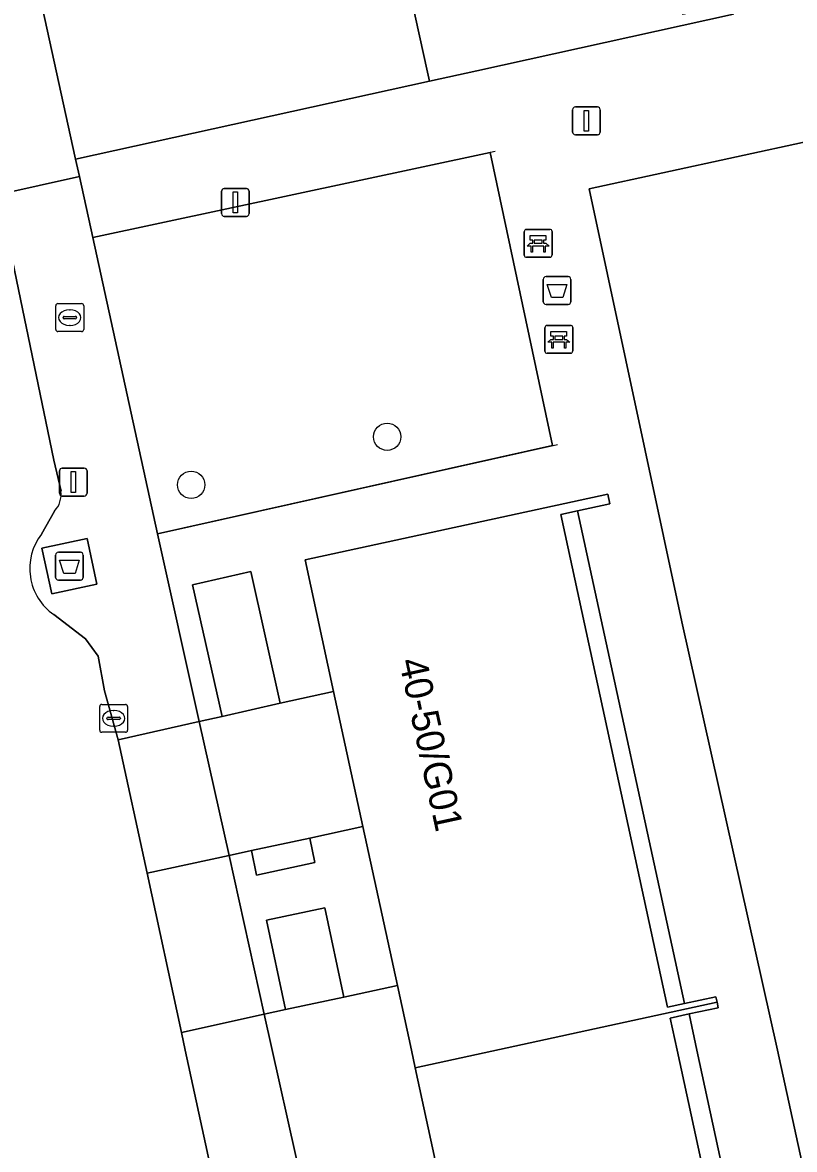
# Model space of a CAD drawing. Extents: x 160030 to 160839, y 385325 to 386450.
# Drawn here: x 160634.1 to 160661.78, y 385996.44 to 386036.86 of the extents above; entities that cross this region are included whole.
import ezdxf

# ---------------------------------------------------------------- set-up
doc = ezdxf.new("R2010")
doc.units = 0
for name, color, linetype in [('IMGEO_Afval_apart_plaats', 7, 'Continuous'), ('IMGEO_Afvalbak', 7, 'Continuous'), ('IMGEO_Bank', 7, 'Continuous'), ('IMGEO_Boom', 7, 'Continuous'), ('IMGEO_Brandkraan', 7, 'Continuous'), ('IMGEO_Grasland_overig', 7, 'Continuous'), ('IMGEO_Groenvoorziening', 7, 'Continuous'), ('IMGEO_Haag', 7, 'Continuous'), ('IMGEO_Hek', 7, 'Continuous'), ('IMGEO_Kolk', 7, 'Continuous'), ('IMGEO_Lichtmast', 7, 'Continuous'), ('IMGEO_Pand', 7, 'Continuous'), ('IMGEO_Pand_nummerreeks', 7, 'Continuous'), ('IMGEO_Rijbaan_lokaal_open', 7, 'Continuous'), ('IMGEO_Terreindeel_zand', 7, 'Continuous'), ('IMGEO_Voetpad_gesloten', 7, 'Continuous'), ('IMGEO_Voetpad_open', 7, 'Continuous')]:
    doc.layers.add(name, color=color, linetype=linetype)

msp = doc.modelspace()

# ---------------------------------------------------------------- linework, layer by layer
at = {"layer": 'IMGEO_Afval_apart_plaats'}
for p, q in [((160635.286, 386016.961), (160635.286, 386017.761)), ((160635.286, 386017.761), (160635.286, 386016.961)), ((160635.386, 386017.861), (160636.176, 386017.861)), ((160636.176, 386017.861), (160635.386, 386017.861)), ((160636.276, 386017.761), (160636.276, 386016.961)), ((160636.276, 386016.961), (160636.276, 386017.761)), ((160636.176, 386016.861), (160635.386, 386016.861)), ((160635.386, 386016.861), (160636.176, 386016.861))]:
    msp.add_line(p, q, dxfattribs=at)
msp.add_lwpolyline([(160635.429, 386017.575), (160636.133, 386017.575), (160635.984, 386017.105), (160635.578, 386017.105), (160635.429, 386017.575)], dxfattribs=at)
for centre, start, end in [((160635.386, 386017.761), 90, 180), ((160635.386, 386017.761), 90, 180), ((160636.176, 386017.761), 0, 90), ((160636.176, 386017.761), 360, 90), ((160635.386, 386016.961), 180, 270), ((160635.386, 386016.961), 180, 270), ((160636.176, 386016.961), 270, 0), ((160636.176, 386016.961), 270, 0)]:
    msp.add_arc(centre, 0.1, start, end, dxfattribs=at)
at = {"layer": 'IMGEO_Afvalbak'}
for p, q in [((160652.776, 386026.849), (160652.776, 386027.649)), ((160652.776, 386027.649), (160652.776, 386026.849)), ((160652.876, 386027.749), (160653.666, 386027.749)), ((160653.666, 386027.749), (160652.876, 386027.749)), ((160653.766, 386027.649), (160653.766, 386026.849)), ((160653.766, 386026.849), (160653.766, 386027.649)), ((160653.666, 386026.749), (160652.876, 386026.749)), ((160652.876, 386026.749), (160653.666, 386026.749))]:
    msp.add_line(p, q, dxfattribs=at)
msp.add_lwpolyline([(160652.919, 386027.463), (160653.623, 386027.463), (160653.474, 386026.993), (160653.068, 386026.993), (160652.919, 386027.463)], dxfattribs=at)
for centre, start, end in [((160652.876, 386027.649), 90, 180), ((160652.876, 386027.649), 90, 180), ((160653.666, 386027.649), 0, 90), ((160653.666, 386027.649), 360, 90), ((160652.876, 386026.849), 180, 270), ((160652.876, 386026.849), 180, 270), ((160653.666, 386026.849), 270, 0), ((160653.666, 386026.849), 270, 0)]:
    msp.add_arc(centre, 0.1, start, end, dxfattribs=at)
at = {"layer": 'IMGEO_Bank'}
for p, q in [((160652.093, 386028.517), (160652.093, 386029.358)), ((160652.093, 386029.358), (160652.093, 386028.517)), ((160652.168, 386029.442), (160653.009, 386029.442)), ((160653.009, 386029.442), (160652.168, 386029.442)), ((160653.093, 386029.367), (160653.093, 386028.526)), ((160653.093, 386028.526), (160653.093, 386029.367)), ((160652.402, 386028.948), (160652.402, 386029.054)), ((160652.446, 386029.054), (160652.446, 386028.948)), ((160652.734, 386029.06), (160652.452, 386029.06)), ((160652.452, 386028.942), (160652.734, 386028.942)), ((160652.74, 386028.948), (160652.74, 386029.054)), ((160652.784, 386029.054), (160652.784, 386028.948)), ((160652.79, 386028.84), (160652.397, 386028.84)), ((160653.018, 386028.442), (160652.177, 386028.442)), ((160652.177, 386028.442), (160653.018, 386028.442)), ((160652.834, 386025.073), (160652.834, 386025.914)), ((160652.834, 386025.914), (160652.834, 386025.073)), ((160652.909, 386025.998), (160653.75, 386025.998)), ((160653.75, 386025.998), (160652.909, 386025.998)), ((160653.834, 386025.923), (160653.834, 386025.082)), ((160653.834, 386025.082), (160653.834, 386025.923)), ((160653.531, 386025.396), (160653.138, 386025.396)), ((160653.143, 386025.504), (160653.143, 386025.61)), ((160653.187, 386025.61), (160653.187, 386025.504)), ((160653.475, 386025.616), (160653.193, 386025.616)), ((160653.193, 386025.498), (160653.475, 386025.498)), ((160653.481, 386025.504), (160653.481, 386025.61)), ((160653.525, 386025.61), (160653.525, 386025.504)), ((160653.759, 386024.998), (160652.918, 386024.998)), ((160652.918, 386024.998), (160653.759, 386024.998))]:
    msp.add_line(p, q, dxfattribs=at)
for points in [[(160652.34, 386028.84), (160652.198, 386028.84), (160652.31, 386028.942), (160652.396, 386028.942)], [(160652.396, 386029.06), (160652.31, 386029.06), (160652.31, 386029.221), (160652.873, 386029.221), (160652.873, 386029.06), (160652.79, 386029.06)], [(160652.79, 386028.942), (160652.873, 386028.942), (160652.985, 386028.84), (160652.846, 386028.84)], [(160652.39, 386028.833), (160652.39, 386028.626), (160652.347, 386028.626), (160652.347, 386028.833)], [(160652.84, 386028.833), (160652.84, 386028.626), (160652.796, 386028.626), (160652.796, 386028.833)], [(160653.137, 386025.616), (160653.051, 386025.616), (160653.051, 386025.777), (160653.614, 386025.777), (160653.614, 386025.616), (160653.531, 386025.616)], [(160653.081, 386025.396), (160652.939, 386025.396), (160653.051, 386025.498), (160653.137, 386025.498)], [(160653.131, 386025.389), (160653.131, 386025.182), (160653.088, 386025.182), (160653.088, 386025.389)], [(160653.531, 386025.498), (160653.614, 386025.498), (160653.726, 386025.396), (160653.587, 386025.396)], [(160653.581, 386025.389), (160653.581, 386025.182), (160653.537, 386025.182), (160653.537, 386025.389)]]:
    msp.add_lwpolyline(points, dxfattribs=at)
for centre, radius, start, end in [((160652.171, 386029.364), 0.0779, 92.4484, 184.2845), ((160652.171, 386029.364), 0.0779, 92.4484, 184.2845), ((160653.015, 386029.364), 0.0779, 2.4484, 94.2845), ((160653.015, 386029.364), 0.0779, 2.4484, 94.2845), ((160652.395, 386029.053), 0.00671, 2.8957, 87.1043), ((160652.395, 386028.949), 0.00671, 272.8957, 357.1043), ((160652.452, 386029.053), 0.00671, 92.8957, 177.1043), ((160652.452, 386028.949), 0.00671, 182.8957, 267.1043), ((160652.734, 386029.053), 0.00671, 2.8957, 87.1043), ((160652.734, 386028.949), 0.00671, 272.8957, 357.1043), ((160652.791, 386029.053), 0.00671, 92.8957, 177.1043), ((160652.791, 386028.949), 0.00671, 182.8957, 267.1043), ((160652.171, 386028.52), 0.0779, 182.4484, 274.2845), ((160652.171, 386028.52), 0.0779, 182.4484, 274.2845), ((160652.34, 386028.833), 0.00671, 2.8957, 87.1043), ((160652.397, 386028.833), 0.00671, 92.8957, 177.1043), ((160652.789, 386028.833), 0.00671, 2.8957, 87.1043), ((160652.846, 386028.833), 0.00671, 92.8957, 177.1043), ((160653.015, 386028.52), 0.0779, 272.4484, 4.2845), ((160653.015, 386028.52), 0.0779, 272.4484, 4.2845), ((160652.912, 386025.92), 0.0779, 92.4484, 184.2845), ((160652.912, 386025.92), 0.0779, 92.4484, 184.2845), ((160653.756, 386025.92), 0.0779, 2.4484, 94.2845), ((160653.756, 386025.92), 0.0779, 2.4484, 94.2845), ((160653.081, 386025.389), 0.00671, 2.8957, 87.1043), ((160653.138, 386025.389), 0.00671, 92.8957, 177.1043), ((160653.136, 386025.609), 0.00671, 2.8957, 87.1043), ((160653.136, 386025.505), 0.00671, 272.8957, 357.1043), ((160653.193, 386025.609), 0.00671, 92.8957, 177.1043), ((160653.193, 386025.505), 0.00671, 182.8957, 267.1043), ((160653.475, 386025.609), 0.00671, 2.8957, 87.1043), ((160653.475, 386025.505), 0.00671, 272.8957, 357.1043), ((160653.532, 386025.609), 0.00671, 92.8957, 177.1043), ((160653.532, 386025.505), 0.00671, 182.8957, 267.1043), ((160653.53, 386025.389), 0.00671, 2.8957, 87.1043), ((160653.587, 386025.389), 0.00671, 92.8957, 177.1043), ((160652.912, 386025.076), 0.0779, 182.4484, 274.2845), ((160652.912, 386025.076), 0.0779, 182.4484, 274.2845), ((160653.756, 386025.076), 0.0779, 272.4484, 4.2845), ((160653.756, 386025.076), 0.0779, 272.4484, 4.2845)]:
    msp.add_arc(centre, radius, start, end, dxfattribs=at)
at = {"layer": 'IMGEO_Boom'}
for centre in [(160647.176, 386022.005), (160640.148, 386020.278)]:
    msp.add_circle(centre, 0.489, dxfattribs=at)
at = {"layer": 'IMGEO_Brandkraan'}
for p, q in [((160635.293, 386025.852), (160635.293, 386026.704)), ((160635.368, 386026.778), (160636.22, 386026.778)), ((160635.781, 386026.558), (160635.806, 386026.558)), ((160636.294, 386026.704), (160636.294, 386025.852)), ((160635.552, 386026.272), (160635.552, 386026.284)), ((160635.99, 386026.235), (160635.592, 386026.235)), ((160635.595, 386026.321), (160635.993, 386026.321)), ((160636.036, 386026.284), (160636.036, 386026.272)), ((160636.22, 386025.778), (160635.368, 386025.778)), ((160635.804, 386025.998), (160635.779, 386025.998))]:
    msp.add_line(p, q, dxfattribs=at)
for points in [[(160635.293, 386025.852), (160635.293, 386026.704)], [(160635.368, 386026.778), (160636.22, 386026.778)], [(160636.294, 386026.704), (160636.294, 386025.852)], [(160636.22, 386025.778), (160635.368, 386025.778)]]:
    msp.add_lwpolyline(points, dxfattribs=at)
for centre, radius, start, end in [((160635.37, 386026.702), 0.0765, 91.552, 178.448), ((160635.37, 386026.702), 0.0765, 91.552, 178.448), ((160636.218, 386026.702), 0.0765, 1.552, 88.448), ((160636.218, 386026.702), 0.0765, 1.552, 88.448), ((160635.592, 386026.281), 0.0403, 85.8775, 175.7526), ((160635.589, 386026.271), 0.0366, 178.938, 274.7102), ((160635.993, 386026.278), 0.043, 264.8664, 352.4533), ((160635.997, 386026.283), 0.0386, 1.7309, 96.639), ((160635.37, 386025.854), 0.0765, 181.552, 268.448), ((160635.37, 386025.854), 0.0765, 181.552, 268.448), ((160636.218, 386025.854), 0.0765, 271.552, 358.448), ((160636.218, 386025.854), 0.0765, 271.552, 358.448)]:
    msp.add_arc(centre, radius, start, end, dxfattribs=at)
for centre, major_axis, ratio, start_param, end_param in [((160635.78, 386026.278), (-0.387, 0.002), 0.722429, 4.712389, 7.853982), ((160635.805, 386026.278), (-0.39, 0.002), 0.717154, 1.570796, 4.712389)]:
    msp.add_ellipse(centre, major_axis=major_axis, ratio=ratio, start_param=start_param, end_param=end_param, dxfattribs=at)
at = {"layer": 'IMGEO_Grasland_overig'}
for points in [[(160654.003, 386019.347), (160653.4, 386019.216), (160657.235, 386001.543), (160657.84, 386001.674)], [(160658.003, 386001.3), (160657.326, 386001.153), (160657.576, 386000), (160661.098, 385983.765), (160661.761, 385983.909), (160658.284, 386000)]]:
    msp.add_lwpolyline(points, close=True, dxfattribs=at)
at = {"layer": 'IMGEO_Groenvoorziening'}
msp.add_lwpolyline([(160682.53, 385996.398), (160682.082, 385998.45), (160680.989, 385998.23), (160680.632, 386000), (160675.609, 386024.867), (160676.399, 386025.026), (160675.651, 386028.621), (160674.213, 386035.205), (160669.841, 386034.268), (160674.73, 386011.7), (160669.878, 386010.718), (160664.988, 386033.191), (160654.42, 386030.892), (160657.743, 386015.365), (160661.171, 386000), (160672.507, 385947.988)], dxfattribs=at)
for points in [[(160643.344, 386012.443), (160642.285, 386017.167), (160640.197, 386016.698), (160641.256, 386011.974)], [(160642.497, 386006.282), (160644.589, 386006.733), (160644.399, 386007.612), (160642.309, 386007.159)], [(160645.628, 386001.909), (160644.938, 386005.11), (160642.847, 386004.659), (160643.537, 386001.458)]]:
    msp.add_lwpolyline(points, close=True, dxfattribs=at)
at = {"layer": 'IMGEO_Haag'}
for points in [[(160643.344, 386012.443), (160642.285, 386017.167), (160640.197, 386016.698), (160641.256, 386011.974)], [(160642.497, 386006.282), (160644.589, 386006.733), (160644.399, 386007.612), (160642.309, 386007.159)], [(160645.628, 386001.909), (160644.938, 386005.11), (160642.847, 386004.659), (160643.537, 386001.458)]]:
    msp.add_lwpolyline(points, close=True, dxfattribs=at)
at = {"layer": 'IMGEO_Hek'}
for points in [[(160651.045, 386032.234), (160636.619, 386029.151)], [(160636.619, 386029.151), (160638.944, 386018.522)], [(160638.944, 386018.522), (160653.285, 386021.727)]]:
    msp.add_lwpolyline(points, dxfattribs=at)
at = {"layer": 'IMGEO_Kolk'}
for p, q in [((160636.867, 386011.478), (160636.867, 386012.33)), ((160636.942, 386012.404), (160637.794, 386012.404)), ((160637.868, 386012.33), (160637.868, 386011.478)), ((160637.126, 386011.898), (160637.126, 386011.91)), ((160637.169, 386011.947), (160637.567, 386011.947)), ((160637.355, 386012.184), (160637.38, 386012.184)), ((160637.61, 386011.91), (160637.61, 386011.898)), ((160637.564, 386011.861), (160637.166, 386011.861)), ((160637.378, 386011.624), (160637.353, 386011.624)), ((160637.794, 386011.404), (160636.942, 386011.404))]:
    msp.add_line(p, q, dxfattribs=at)
for points in [[(160636.867, 386011.478), (160636.867, 386012.33)], [(160636.942, 386012.404), (160637.794, 386012.404)], [(160637.868, 386012.33), (160637.868, 386011.478)], [(160637.794, 386011.404), (160636.942, 386011.404)]]:
    msp.add_lwpolyline(points, dxfattribs=at)
for centre, radius, start, end in [((160636.944, 386012.328), 0.0765, 91.552, 178.448), ((160636.944, 386012.328), 0.0765, 91.552, 178.448), ((160637.792, 386012.328), 0.0765, 1.552, 88.448), ((160637.792, 386012.328), 0.0765, 1.552, 88.448), ((160637.166, 386011.907), 0.0403, 85.8775, 175.7526), ((160637.163, 386011.897), 0.0366, 178.938, 274.7102), ((160637.567, 386011.904), 0.043, 264.8664, 352.4533), ((160637.571, 386011.909), 0.0386, 1.7309, 96.639), ((160636.944, 386011.48), 0.0765, 181.552, 268.448), ((160636.944, 386011.48), 0.0765, 181.552, 268.448), ((160637.792, 386011.48), 0.0765, 271.552, 358.448), ((160637.792, 386011.48), 0.0765, 271.552, 358.448)]:
    msp.add_arc(centre, radius, start, end, dxfattribs=at)
for centre, major_axis, ratio, start_param, end_param in [((160637.354, 386011.904), (-0.387, 0.002), 0.722429, 4.712389, 7.853982), ((160637.379, 386011.904), (-0.39, 0.002), 0.717154, 1.570796, 4.712389)]:
    msp.add_ellipse(centre, major_axis=major_axis, ratio=ratio, start_param=start_param, end_param=end_param, dxfattribs=at)
at = {"layer": 'IMGEO_Lichtmast'}
for p, q in [((160653.828, 386032.935), (160653.828, 386033.735)), ((160653.828, 386033.735), (160653.828, 386032.935)), ((160653.928, 386033.835), (160654.718, 386033.835)), ((160654.718, 386033.835), (160653.928, 386033.835)), ((160654.818, 386033.735), (160654.818, 386032.935)), ((160654.818, 386032.935), (160654.818, 386033.735)), ((160654.718, 386032.835), (160653.928, 386032.835)), ((160653.928, 386032.835), (160654.718, 386032.835)), ((160641.337, 386030.908), (160642.127, 386030.908)), ((160642.127, 386030.908), (160641.337, 386030.908)), ((160641.237, 386030.008), (160641.237, 386030.808)), ((160641.237, 386030.808), (160641.237, 386030.008)), ((160642.227, 386030.808), (160642.227, 386030.008)), ((160642.227, 386030.008), (160642.227, 386030.808)), ((160642.127, 386029.908), (160641.337, 386029.908)), ((160641.337, 386029.908), (160642.127, 386029.908)), ((160635.424, 386019.978), (160635.424, 386020.778)), ((160635.424, 386020.778), (160635.424, 386019.978)), ((160635.524, 386020.878), (160636.314, 386020.878)), ((160636.314, 386020.878), (160635.524, 386020.878)), ((160636.414, 386020.778), (160636.414, 386019.978)), ((160636.414, 386019.978), (160636.414, 386020.778)), ((160636.314, 386019.878), (160635.524, 386019.878)), ((160635.524, 386019.878), (160636.314, 386019.878))]:
    msp.add_line(p, q, dxfattribs=at)
for points in [[(160654.248, 386033.71), (160654.398, 386033.71), (160654.398, 386032.96), (160654.248, 386032.96), (160654.248, 386033.71)], [(160641.657, 386030.783), (160641.807, 386030.783), (160641.807, 386030.033), (160641.657, 386030.033), (160641.657, 386030.783)], [(160635.844, 386020.753), (160635.994, 386020.753), (160635.994, 386020.003), (160635.844, 386020.003), (160635.844, 386020.753)]]:
    msp.add_lwpolyline(points, dxfattribs=at)
for centre, start, end in [((160653.928, 386033.735), 90, 180), ((160653.928, 386033.735), 90, 180), ((160654.718, 386033.735), 0, 90), ((160654.718, 386033.735), 360, 90), ((160653.928, 386032.935), 180, 270), ((160653.928, 386032.935), 180, 270), ((160654.718, 386032.935), 270, 0), ((160654.718, 386032.935), 270, 0), ((160641.337, 386030.808), 90, 180), ((160641.337, 386030.808), 90, 180), ((160642.127, 386030.808), 0, 90), ((160642.127, 386030.808), 360, 90), ((160641.337, 386030.008), 180, 270), ((160641.337, 386030.008), 180, 270), ((160642.127, 386030.008), 270, 0), ((160642.127, 386030.008), 270, 0), ((160635.524, 386020.778), 90, 180), ((160635.524, 386020.778), 90, 180), ((160636.314, 386020.778), 0, 90), ((160636.314, 386020.778), 360, 90), ((160635.524, 386019.978), 180, 270), ((160635.524, 386019.978), 180, 270), ((160636.314, 386019.978), 270, 0), ((160636.314, 386019.978), 270, 0)]:
    msp.add_arc(centre, 0.1, start, end, dxfattribs=at)
at = {"layer": 'IMGEO_Pand'}
for points in [[(160659.604, 386037.162), (160659.523, 386037.531), (160658.436, 386037.291), (160657.776, 386037.146), (160653.924, 386054.624), (160654.621, 386054.777), (160654.568, 386055.019), (160644.711, 386052.846), (160648.626, 386035.084), (160648.698, 386034.758), (160650.398, 386035.133)], [(160658.964, 386001.918), (160657.84, 386001.674), (160657.235, 386001.543), (160653.4, 386019.216), (160654.003, 386019.347), (160655.169, 386019.6), (160655.094, 386019.945), (160644.232, 386017.589), (160645.256, 386012.871), (160646.307, 386008.026), (160647.544, 386002.321), (160648.048, 386000), (160648.184, 385999.372), (160659.007, 386001.722)], [(160659.049, 386001.526), (160659.007, 386001.722), (160648.184, 385999.372), (160648.903, 385996.061), (160650.112, 385990.484), (160651.119, 385985.847), (160652.054, 385981.539), (160661.815, 385983.657), (160661.761, 385983.909), (160661.098, 385983.765), (160657.576, 386000), (160657.326, 386001.153), (160658.003, 386001.3)]]:
    msp.add_lwpolyline(points, close=True, dxfattribs=at)
at = {"layer": 'IMGEO_Rijbaan_lokaal_open'}
for points in [[(160635.228, 386021.169), (160633.235, 386030.696), (160631.385, 386039.07), (160626.729, 386060.145), (160625.047, 386067.854), (160622.975, 386077.379), (160621.949, 386082.098), (160620.748, 386087.617), (160619.371, 386093.947)], [(160635.48, 386020.051), (160635.228, 386021.169)], [(160634.782, 386018.515), (160635.249, 386019.338)], [(160661.686, 385899.364), (160655.772, 385926.638), (160654.506, 385932.476), (160653.74, 385936.011), (160651.047, 385948.5), (160650.118, 385952.809), (160648.789, 385958.974), (160647.536, 385964.788), (160646.282, 385970.604), (160645.297, 385975.172), (160643.408, 385983.921), (160642.355, 385988.801), (160641.15, 385994.379), (160639.937, 386000), (160639.799, 386000.64), (160638.567, 386006.347), (160637.532, 386011.139), (160637.042, 386012.888), (160636.808, 386014.135), (160636.359, 386014.761), (160635.223, 386015.627)]]:
    msp.add_lwpolyline(points, dxfattribs=at)
for points in [[(160641.506, 386006.985), (160642.309, 386007.159), (160644.399, 386007.612), (160646.307, 386008.026), (160645.256, 386012.871), (160643.344, 386012.443), (160641.256, 386011.974), (160640.439, 386011.791)], [(160648.184, 385999.372), (160648.048, 386000), (160647.544, 386002.321), (160645.628, 386001.909), (160643.537, 386001.458), (160642.771, 386001.29), (160644.16, 385995.033), (160644.851, 385995.183), (160644.759, 385995.597), (160646.751, 385996.03), (160646.841, 385995.614), (160648.903, 385996.061)]]:
    msp.add_lwpolyline(points, close=True, dxfattribs=at)
for centre, radius, start, end in [((160634.594, 386019.944), 0.892, 317.2062, 6.8909), ((160636.366, 386017.279), 2.009, 142.0414, 235.3227)]:
    msp.add_arc(centre, radius, start, end, dxfattribs=at)
at = {"layer": 'IMGEO_Terreindeel_zand'}
msp.add_lwpolyline([(160650.873, 386032.197), (160636.619, 386029.151), (160638.944, 386018.522), (160653.111, 386021.688)], close=True, dxfattribs=at)
at = {"layer": 'IMGEO_Voetpad_gesloten'}
msp.add_lwpolyline([(160636.415, 386018.357), (160634.793, 386018.009), (160635.146, 386016.364), (160636.768, 386016.712)], close=True, dxfattribs=at)
at = {"layer": 'IMGEO_Voetpad_open'}
for points in [[(160672.507, 385947.988), (160661.171, 386000), (160657.743, 386015.365), (160654.42, 386030.892), (160664.988, 386033.191), (160663.892, 386038.202), (160661.086, 386037.591), (160653.146, 386073.882), (160655.984, 386074.459), (160655.834, 386075.145), (160655.571, 386076.349), (160655.299, 386077.594), (160655.061, 386078.686), (160654.916, 386079.348), (160644.316, 386077.041), (160632.697, 386131.034)], [(160639.346, 386040.521), (160635.263, 386039.594), (160635.188, 386039.934), (160634.303, 386039.733), (160636.004, 386031.961), (160648.698, 386034.758), (160648.626, 386035.084), (160644.711, 386052.846), (160640.682, 386071.127), (160628.744, 386068.453), (160628.255, 386068.544), (160628.091, 386068.509), (160629.689, 386060.818), (160629.842, 386060.853), (160630.056, 386060.991), (160630.511, 386061.102), (160634.469, 386062.066)], [(160659.604, 386037.162), (160650.398, 386035.133), (160648.698, 386034.758), (160636.004, 386031.961), (160636.141, 386031.336), (160636.619, 386029.151), (160650.873, 386032.197), (160653.111, 386021.688), (160638.944, 386018.522), (160640.439, 386011.791), (160641.256, 386011.974), (160640.197, 386016.698), (160642.285, 386017.167), (160643.344, 386012.443), (160645.256, 386012.871), (160644.232, 386017.589), (160655.094, 386019.945), (160655.169, 386019.6), (160654.003, 386019.347), (160657.84, 386001.674), (160658.964, 386001.918), (160659.007, 386001.722), (160659.049, 386001.526), (160658.003, 386001.3), (160658.284, 386000), (160661.761, 385983.909)], [(160635.223, 386015.627), (160636.359, 386014.761), (160636.808, 386014.135), (160637.042, 386012.888), (160637.532, 386011.139), (160640.439, 386011.791), (160638.944, 386018.522), (160636.619, 386029.151), (160636.141, 386031.336), (160633.235, 386030.696), (160635.228, 386021.169), (160635.48, 386020.051)], [(160635.249, 386019.338), (160634.782, 386018.515)]]:
    msp.add_lwpolyline(points, dxfattribs=at)
for points in [[(160634.303, 386039.733), (160631.385, 386039.07), (160633.235, 386030.696), (160636.141, 386031.336), (160636.004, 386031.961)], [(160635.146, 386016.364), (160634.793, 386018.009), (160636.415, 386018.357), (160636.768, 386016.712)], [(160640.439, 386011.791), (160637.532, 386011.139), (160638.567, 386006.347), (160641.506, 386006.985)], [(160642.771, 386001.29), (160643.537, 386001.458), (160642.847, 386004.659), (160644.938, 386005.11), (160645.628, 386001.909), (160647.544, 386002.321), (160646.307, 386008.026), (160644.399, 386007.612), (160644.589, 386006.733), (160642.497, 386006.282), (160642.309, 386007.159), (160641.506, 386006.985)], [(160641.506, 386006.985), (160638.567, 386006.347), (160639.799, 386000.64), (160642.771, 386001.29)], [(160642.771, 386001.29), (160639.799, 386000.64), (160639.937, 386000), (160641.15, 385994.379), (160644.16, 385995.033)]]:
    msp.add_lwpolyline(points, close=True, dxfattribs=at)
for centre, radius, start, end in [((160634.594, 386019.944), 0.892, 317.2062, 6.8909), ((160636.366, 386017.279), 2.009, 142.0414, 235.3227)]:
    msp.add_arc(centre, radius, start, end, dxfattribs=at)

# ---------------------------------------------------------------- texts
at = {"layer": 'IMGEO_Pand_nummerreeks'}
msp.add_text('40-50/G01', height=1, rotation=282.2408, dxfattribs=at).set_placement((160647.597, 386013.964))

doc.saveas('drawing.dxf')
